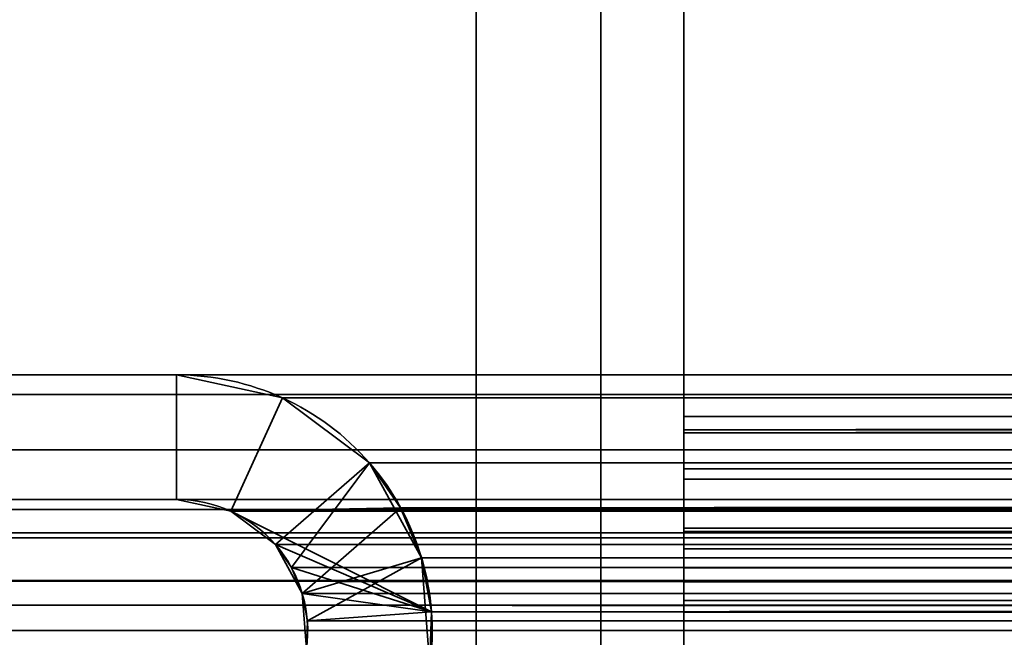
# Model space of a CAD drawing. Header units: millimetres. Extents: x -508 to 6708, y -115 to 193.
# Tile 756 of 1056: x 2595 to 2607, y 13 to 21. Entities that reach past the tile are written whole.
import ezdxf

# ---------------------------------------------------------------- set-up
doc = ezdxf.new("R2010")
doc.units = ezdxf.units.MM
doc.layers.add('151', color=7, linetype='Continuous', true_color=0xffffff)

# ---------------------------------------------------------------- blocks, each defined once
blk = doc.blocks.new('UG_SURFACE_003')
at = {"layer": '151', "color": 252, "linetype": 'Continuous', "lineweight": 35}
for points in [[(3607.5, -10, 2215.25), (3607.5, 174.4, 2215.25), (2392.5, 174.4, 2215.25), (2392.5, -10, 2215.25)], [(2542.5, -10, 2065.25), (2542.5, 174.4, 2065.25), (3457.5, 174.4, 2065.25), (3457.5, -10, 2065.25)]]:
    blk.add_3dface(points, dxfattribs=at)
blk = doc.blocks.new('UG_SURFACE_208')
at = {"layer": '151', "color": 252, "linetype": 'Continuous', "lineweight": 35}
for points in [[(2600.5, 6.25, 2006.75), (2600.5, 46.92, 2006.75), (2600.5, 46.92, -7.75), (2600.5, 6.25, -7.75)], [(2600.5, 46.92, 2006.75), (2600.5, 6.25, 2006.75), (2602, 6.25, 2005.25), (2602, 46.92, 2005.25)], [(2602, 46.92, -7.75), (2602, 6.25, -7.75), (2600.5, 6.25, -7.75), (2600.5, 46.92, -7.75)], [(2602, 6.25, 2005.25), (2602, 6.25, -7.75), (2602, 46.92, -7.75), (2602, 46.92, 2005.25)], [(2588.58, 16.5, 2018.67), (2596.89, 16.5, 2010.36), (2596.89, 16.5, -7.75), (2588.58, 16.5, -7.75)], [(2588.58, 15, 2018.67), (2596.89, 15, 2010.36), (2596.89, 16.5, 2010.36), (2588.58, 16.5, 2018.67)], [(2588.58, 16.5, -7.75), (2596.89, 16.5, -7.75), (2596.89, 15, -7.75), (2588.58, 15, -7.75)], [(2598.167, 16.223, 2009.083), (2598.167, 16.223, -7.75), (2596.89, 16.5, -7.75), (2596.89, 16.5, 2010.36)], [(2596.89, 15, 2010.36), (2597.545, 14.858, 2009.705), (2598.167, 16.223, 2009.083), (2596.89, 16.5, 2010.36)], [(2596.89, 16.5, -7.75), (2598.167, 16.223, -7.75), (2597.545, 14.858, -7.75), (2596.89, 15, -7.75)], [(2599.59, 14.901, 2007.66), (2599.215, 15.441, 2008.035), (2598.167, 16.223, 2009.083), (2597.545, 14.858, 2009.705)], [(2598.083, 14.457, -7.75), (2597.545, 14.858, -7.75), (2598.167, 16.223, -7.75), (2599.215, 15.441, -7.75)], [(2599.215, 15.441, 2008.035), (2599.215, 15.441, -7.75), (2598.167, 16.223, -7.75), (2598.167, 16.223, 2009.083)], [(2599.215, 15.441, -7.75), (2599.843, 14.295, -7.75), (2598.405, 13.869, -7.75), (2598.083, 14.457, -7.75)], [(2599.215, 15.441, -7.75), (2599.215, 15.441, 2008.035), (2599.59, 14.901, 2007.66)], [(2599.59, 14.901, 2007.66), (2599.843, 14.295, -7.75), (2599.215, 15.441, -7.75)], [(2588.58, 15, 2018.67), (2588.58, 15, -7.75), (2596.89, 15, -7.75), (2596.89, 15, 2010.36)], [(2596.89, 15, 2010.36), (2596.89, 15, -7.75), (2597.545, 14.858, -7.75), (2597.545, 14.858, 2009.705)], [(2597.545, 14.858, 2009.705), (2599.962, 13.648, 2007.288), (2599.843, 14.295, 2007.407), (2599.59, 14.901, 2007.66)], [(2597.545, 14.858, 2009.705), (2597.545, 14.858, -7.75), (2598.083, 14.457, -7.75), (2598.083, 14.457, 2009.167)], [(2599.962, 13.648, 2007.288), (2597.545, 14.858, 2009.705), (2598.083, 14.457, 2009.167)], [(2599.59, 14.901, 2007.66), (2599.843, 14.295, 2007.407), (2599.843, 14.295, -7.75)], [(2598.083, 14.457, -7.75), (2598.405, 13.869, -7.75), (2598.405, 13.869, 2008.845)], [(2598.405, 13.869, 2008.845), (2598.275, 14.18, 2008.975), (2598.083, 14.457, -7.75)], [(2598.275, 14.18, 2008.975), (2598.083, 14.457, 2009.167), (2598.083, 14.457, -7.75)], [(2599.962, 13.648, 2007.288), (2598.083, 14.457, 2009.167), (2598.275, 14.18, 2008.975)], [(2598.455, 13.2, -7.75), (2598.405, 13.869, -7.75), (2599.843, 14.295, -7.75), (2599.94, 12.991, -7.75)], [(2599.843, 14.295, -7.75), (2599.843, 14.295, 2007.407), (2599.962, 13.648, 2007.288)], [(2599.962, 13.648, 2007.288), (2599.94, 12.991, -7.75), (2599.843, 14.295, -7.75)], [(2598.275, 14.18, 2008.975), (2598.405, 13.869, 2008.845), (2599.962, 13.648, 2007.288)], [(2598.466, 13.537, 2008.784), (2598.405, 13.869, -7.75), (2598.455, 13.2, -7.75)], [(2598.466, 13.537, 2008.784), (2598.405, 13.869, 2008.845), (2598.405, 13.869, -7.75)], [(2598.405, 13.869, 2008.845), (2598.466, 13.537, 2008.784), (2599.962, 13.648, 2007.288)], [(2599.94, 12.991, 2007.31), (2599.962, 13.648, 2007.288), (2598.466, 13.537, 2008.784), (2598.455, 13.2, 2008.795)], [(2599.962, 13.648, 2007.288), (2599.94, 12.991, 2007.31), (2599.94, 12.991, -7.75)], [(2598.455, 13.2, -7.75), (2598.455, 13.2, 2008.795), (2598.466, 13.537, 2008.784)]]:
    blk.add_3dface(points, dxfattribs=at)
blk = doc.blocks.new('UG_SURFACE_209')
at = {"layer": '151', "color": 252, "linetype": 'Continuous', "lineweight": 35}
for points in [[(2600.5, 6.25, 2006.75), (2600.5, 46.92, 2006.75), (2600.5, 46.92, -7.75), (2600.5, 6.25, -7.75)], [(2600.5, 46.92, 2006.75), (2600.5, 6.25, 2006.75), (2602, 6.25, 2005.25), (2602, 46.92, 2005.25)], [(2602, 46.92, -7.75), (2602, 6.25, -7.75), (2600.5, 6.25, -7.75), (2600.5, 46.92, -7.75)], [(2602, 6.25, 2005.25), (2602, 6.25, -7.75), (2602, 46.92, -7.75), (2602, 46.92, 2005.25)], [(2588.58, 16.5, 2018.67), (2596.89, 16.5, 2010.36), (2596.89, 16.5, -7.75), (2588.58, 16.5, -7.75)], [(2588.58, 15, 2018.67), (2596.89, 15, 2010.36), (2596.89, 16.5, 2010.36), (2588.58, 16.5, 2018.67)], [(2588.58, 16.5, -7.75), (2596.89, 16.5, -7.75), (2596.89, 15, -7.75), (2588.58, 15, -7.75)], [(2598.167, 16.223, 2009.083), (2598.167, 16.223, -7.75), (2596.89, 16.5, -7.75), (2596.89, 16.5, 2010.36)], [(2596.89, 15, 2010.36), (2597.545, 14.858, 2009.705), (2598.167, 16.223, 2009.083), (2596.89, 16.5, 2010.36)], [(2596.89, 16.5, -7.75), (2598.167, 16.223, -7.75), (2597.545, 14.858, -7.75), (2596.89, 15, -7.75)], [(2599.59, 14.901, 2007.66), (2599.215, 15.441, 2008.035), (2598.167, 16.223, 2009.083), (2597.545, 14.858, 2009.705)], [(2598.083, 14.457, -7.75), (2597.545, 14.858, -7.75), (2598.167, 16.223, -7.75), (2599.215, 15.441, -7.75)], [(2599.215, 15.441, 2008.035), (2599.215, 15.441, -7.75), (2598.167, 16.223, -7.75), (2598.167, 16.223, 2009.083)], [(2599.215, 15.441, -7.75), (2599.843, 14.295, -7.75), (2598.405, 13.869, -7.75), (2598.083, 14.457, -7.75)], [(2599.215, 15.441, -7.75), (2599.215, 15.441, 2008.035), (2599.59, 14.901, 2007.66)], [(2599.59, 14.901, 2007.66), (2599.843, 14.295, -7.75), (2599.215, 15.441, -7.75)], [(2588.58, 15, 2018.67), (2588.58, 15, -7.75), (2596.89, 15, -7.75), (2596.89, 15, 2010.36)], [(2596.89, 15, 2010.36), (2596.89, 15, -7.75), (2597.545, 14.858, -7.75), (2597.545, 14.858, 2009.705)], [(2597.545, 14.858, 2009.705), (2599.962, 13.648, 2007.288), (2599.843, 14.295, 2007.407), (2599.59, 14.901, 2007.66)], [(2597.545, 14.858, 2009.705), (2597.545, 14.858, -7.75), (2598.083, 14.457, -7.75), (2598.083, 14.457, 2009.167)], [(2599.962, 13.648, 2007.288), (2597.545, 14.858, 2009.705), (2598.083, 14.457, 2009.167)], [(2599.59, 14.901, 2007.66), (2599.843, 14.295, 2007.407), (2599.843, 14.295, -7.75)], [(2598.083, 14.457, -7.75), (2598.405, 13.869, -7.75), (2598.405, 13.869, 2008.845)], [(2598.405, 13.869, 2008.845), (2598.275, 14.18, 2008.975), (2598.083, 14.457, -7.75)], [(2598.275, 14.18, 2008.975), (2598.083, 14.457, 2009.167), (2598.083, 14.457, -7.75)], [(2599.962, 13.648, 2007.288), (2598.083, 14.457, 2009.167), (2598.275, 14.18, 2008.975)], [(2598.455, 13.2, -7.75), (2598.405, 13.869, -7.75), (2599.843, 14.295, -7.75), (2599.94, 12.991, -7.75)], [(2599.843, 14.295, -7.75), (2599.843, 14.295, 2007.407), (2599.962, 13.648, 2007.288)], [(2599.962, 13.648, 2007.288), (2599.94, 12.991, -7.75), (2599.843, 14.295, -7.75)], [(2598.275, 14.18, 2008.975), (2598.405, 13.869, 2008.845), (2599.962, 13.648, 2007.288)], [(2598.466, 13.537, 2008.784), (2598.405, 13.869, -7.75), (2598.455, 13.2, -7.75)], [(2598.466, 13.537, 2008.784), (2598.405, 13.869, 2008.845), (2598.405, 13.869, -7.75)], [(2598.405, 13.869, 2008.845), (2598.466, 13.537, 2008.784), (2599.962, 13.648, 2007.288)], [(2599.94, 12.991, 2007.31), (2599.962, 13.648, 2007.288), (2598.466, 13.537, 2008.784), (2598.455, 13.2, 2008.795)], [(2599.962, 13.648, 2007.288), (2599.94, 12.991, 2007.31), (2599.94, 12.991, -7.75)], [(2598.455, 13.2, -7.75), (2598.455, 13.2, 2008.795), (2598.466, 13.537, 2008.784)]]:
    blk.add_3dface(points, dxfattribs=at)
blk = doc.blocks.new('UG_SURFACE_210')
at = {"layer": '151', "color": 252, "linetype": 'Continuous', "lineweight": 35}
for points in [[(2600.5, 6.25, 2006.75), (3399.5, 6.25, 2006.75), (3399.5, 46.92, 2006.75), (2600.5, 46.92, 2006.75)], [(2602, 46.92, 2005.25), (2602, 6.25, 2005.25), (2600.5, 6.25, 2006.75), (2600.5, 46.92, 2006.75)], [(2602, 6.25, 2005.25), (2602, 46.92, 2005.25), (3398, 46.92, 2005.25), (3398, 6.25, 2005.25)], [(3411.42, 16.5, 2018.67), (2588.58, 16.5, 2018.67), (2587.401, 16.266, 2019.849), (3412.599, 16.266, 2019.849)], [(2588.58, 16.5, 2018.67), (3411.42, 16.5, 2018.67), (3403.11, 16.5, 2010.36), (2596.89, 16.5, 2010.36)], [(2588.58, 16.5, 2018.67), (2596.89, 16.5, 2010.36), (2596.89, 15, 2010.36), (2588.58, 15, 2018.67)], [(3401.833, 16.223, 2009.083), (2598.167, 16.223, 2009.083), (2596.89, 16.5, 2010.36), (3403.11, 16.5, 2010.36)], [(2596.89, 16.5, 2010.36), (2598.167, 16.223, 2009.083), (2597.545, 14.858, 2009.705), (2596.89, 15, 2010.36)], [(3412.599, 16.266, 2019.849), (2587.401, 16.266, 2019.849), (2586.402, 15.598, 2020.848), (3413.598, 15.598, 2020.848)], [(2598.083, 14.457, 2009.167), (2597.545, 14.858, 2009.705), (2598.167, 16.223, 2009.083), (2599.215, 15.441, 2008.035)], [(3400.785, 15.441, 2008.035), (2599.215, 15.441, 2008.035), (2598.167, 16.223, 2009.083), (3401.833, 16.223, 2009.083)], [(3413.598, 15.598, 2020.848), (2586.402, 15.598, 2020.848), (2585.734, 14.599, 2021.516), (3414.266, 14.599, 2021.516)], [(2598.275, 14.18, 2008.975), (2598.083, 14.457, 2009.167), (2599.215, 15.441, 2008.035)], [(2599.215, 15.441, 2008.035), (2599.59, 14.901, 2007.66), (2598.405, 13.869, 2008.845), (2598.275, 14.18, 2008.975)], [(2599.59, 14.901, 2007.66), (2599.215, 15.441, 2008.035), (3400.785, 15.441, 2008.035)], [(2599.59, 14.901, 2007.66), (3400.785, 15.441, 2008.035), (3400.41, 14.901, 2007.66)], [(3412.025, 14.88, 2019.275), (2587.975, 14.88, 2019.275), (2588.58, 15, 2018.67), (3411.42, 15, 2018.67)], [(2588.58, 15, 2018.67), (2596.89, 15, 2010.36), (3403.11, 15, 2010.36), (3411.42, 15, 2018.67)], [(3403.11, 15, 2010.36), (2596.89, 15, 2010.36), (2597.545, 14.858, 2009.705), (3402.455, 14.858, 2009.705)], [(3412.537, 14.537, 2019.787), (2587.463, 14.537, 2019.787), (2587.975, 14.88, 2019.275), (3412.025, 14.88, 2019.275)], [(3402.455, 14.858, 2009.705), (2597.545, 14.858, 2009.705), (2598.083, 14.457, 2009.167), (3401.917, 14.457, 2009.167)], [(2598.466, 13.537, 2008.784), (2598.405, 13.869, 2008.845), (2599.59, 14.901, 2007.66), (2599.843, 14.295, 2007.407)], [(3400.41, 14.901, 2007.66), (2599.843, 14.295, 2007.407), (2599.59, 14.901, 2007.66)], [(3400.41, 14.901, 2007.66), (3400.157, 14.295, 2007.407), (2599.843, 14.295, 2007.407)], [(3414.441, 14.021, 2021.691), (3414.266, 14.599, 2021.516), (2585.734, 14.599, 2021.516), (2585.559, 14.021, 2021.691)], [(3412.88, 14.025, 2020.13), (2587.12, 14.025, 2020.13), (2587.463, 14.537, 2019.787), (3412.537, 14.537, 2019.787)], [(3401.725, 14.18, 2008.975), (2598.083, 14.457, 2009.167), (2598.275, 14.18, 2008.975)], [(3401.725, 14.18, 2008.975), (3401.917, 14.457, 2009.167), (2598.083, 14.457, 2009.167)], [(2599.843, 14.295, 2007.407), (2599.962, 13.648, 2007.288), (2598.466, 13.537, 2008.784)], [(2599.962, 13.648, 2007.288), (2599.843, 14.295, 2007.407), (3400.157, 14.295, 2007.407)], [(2599.962, 13.648, 2007.288), (3400.157, 14.295, 2007.407), (3400.038, 13.648, 2007.288)], [(2598.275, 14.18, 2008.975), (3401.595, 13.869, 2008.845), (3401.725, 14.18, 2008.975)], [(2598.275, 14.18, 2008.975), (2598.405, 13.869, 2008.845), (3401.595, 13.869, 2008.845)], [(2585.559, 14.021, 2021.691), (2585.5, 13.42, 2021.75), (3414.5, 13.42, 2021.75)], [(2585.559, 14.021, 2021.691), (3414.5, 13.42, 2021.75), (3414.441, 14.021, 2021.691)], [(2587.03, 13.728, 2020.22), (2587.12, 14.025, 2020.13), (3412.88, 14.025, 2020.13), (3412.97, 13.728, 2020.22)], [(3401.534, 13.537, 2008.784), (2598.405, 13.869, 2008.845), (2598.466, 13.537, 2008.784)], [(3401.534, 13.537, 2008.784), (3401.595, 13.869, 2008.845), (2598.405, 13.869, 2008.845)], [(3413, 13.42, 2020.25), (2587, 13.42, 2020.25), (2587.03, 13.728, 2020.22)], [(3412.97, 13.728, 2020.22), (3413, 13.42, 2020.25), (2587.03, 13.728, 2020.22)], [(2598.455, 13.2, 2008.795), (2598.466, 13.537, 2008.784), (2599.962, 13.648, 2007.288), (2599.94, 12.991, 2007.31)], [(3400.038, 13.648, 2007.288), (2599.94, 12.991, 2007.31), (2599.962, 13.648, 2007.288)], [(3400.038, 13.648, 2007.288), (3400.06, 12.991, 2007.31), (2599.94, 12.991, 2007.31)], [(2598.466, 13.537, 2008.784), (2598.455, 13.2, 2008.795), (3401.545, 13.2, 2008.795)], [(2598.466, 13.537, 2008.784), (3401.545, 13.2, 2008.795), (3401.534, 13.537, 2008.784)], [(2585.5, -21.92, 2021.75), (3414.5, -21.92, 2021.75), (3414.5, 13.42, 2021.75), (2585.5, 13.42, 2021.75)], [(2587, -21.92, 2020.25), (2587, 13.42, 2020.25), (3413, 13.42, 2020.25), (3413, -21.92, 2020.25)]]:
    blk.add_3dface(points, dxfattribs=at)
blk = doc.blocks.new('UG_SURFACE_213')
at = {"layer": '151', "color": 252, "linetype": 'Continuous', "lineweight": 35}
for points in [[(3397, 63.629, 7.25), (2603, 63.629, 7.25), (2603, 6.5, 7.25), (3397, 6.5, 7.25)], [(3397, 63.629, 6.25), (3397, 6.5, 6.25), (2603, 6.5, 6.25), (2603, 63.629, 6.25)], [(2603, 63.629, 6.25), (2603, 6.5, 6.25), (2603, 6.5, 7.25), (2603, 63.629, 7.25)], [(2603, 15.837, 2.989), (2687.876, 15.996, 2.234), (2687.39, 16, 2.087)], [(2687.39, 16, 2.087), (2603, 16, 2.087), (2603, 15.837, 2.989)], [(2603, 16, -5.17), (2687.28, 16, -3.441), (2688.5, 16, -3.7)], [(2688.5, 16, -3.7), (2761.8, 16, -5.17), (2603, 16, -5.17)], [(2603, 16, -5.17), (2685.647, 16, -1.627), (2686.27, 16, -2.707)], [(2686.27, 16, -2.707), (2687.28, 16, -3.441), (2603, 16, -5.17)], [(2603, 16, -5.17), (2603, 16, 2.087), (2685.516, 16, -0.386), (2685.647, 16, -1.627)], [(2603, 16, 2.087), (2687.39, 16, 2.087), (2686.737, 16, 1.727)], [(2686.737, 16, 1.727), (2685.902, 16, 0.8), (2603, 16, 2.087)], [(2685.902, 16, 0.8), (2685.516, 16, -0.386), (2603, 16, 2.087)], [(3397, 15.804, -6.157), (2603, 15.804, -6.157), (2920.6, 16, -5.17), (3079.4, 16, -5.17)], [(2603, 15.804, -6.157), (2761.8, 16, -5.17), (2920.6, 16, -5.17)], [(2603, 15.804, -6.157), (2603, 16, -5.17), (2761.8, 16, -5.17)], [(2603, 16, 2.087), (2603, 16, -5.17), (2603, 15, -5.17), (2603, 15, 2.087)], [(2603, 16, -5.17), (2603, 15.804, -6.157), (2603, 14.88, -5.775), (2603, 15, -5.17)], [(2603, 15, 2.087), (2603, 14.9, 2.64), (2603, 15.837, 2.989), (2603, 16, 2.087)], [(2603, 15.837, 2.989), (2761.8, 15.837, 2.989), (2689.124, 15.996, 2.234), (2687.876, 15.996, 2.234)], [(2603, 15.369, 3.777), (2761.8, 15.369, 3.777), (2761.8, 15.837, 2.989), (2603, 15.837, 2.989)], [(2603, 15.369, 3.777), (2603, 15.837, 2.989), (2603, 14.9, 2.64), (2603, 14.614, 3.122)], [(2603, 15.804, -6.157), (3397, 15.804, -6.157), (3397, 15.244, -6.994), (2603, 15.244, -6.994)], [(2603, 14.537, -6.287), (2603, 14.88, -5.775), (2603, 15.804, -6.157), (2603, 15.244, -6.994)], [(2603, 14.655, 4.352), (2761.8, 14.655, 4.352), (2761.8, 15.369, 3.777), (2603, 15.369, 3.777)], [(2603, 14.614, 3.122), (2603, 14.176, 3.474), (2603, 14.655, 4.352), (2603, 15.369, 3.777)], [(2603, 15.244, -6.994), (3397, 15.244, -6.994), (3397, 14.407, -7.554), (2603, 14.407, -7.554)], [(2603, 15.244, -6.994), (2603, 14.407, -7.554), (2603, 14.025, -6.63), (2603, 14.537, -6.287)], [(2603, 14.9, 2.64), (2603, 15, 2.087), (2687.39, 15, 2.087)], [(2687.39, 15, 2.087), (2687.876, 14.993, 2.234), (2603, 14.9, 2.64)], [(2603, 15, -5.17), (2687.28, 15, -3.441), (2686.27, 15, -2.707)], [(2688.5, 15, -3.7), (2603, 15, -5.17), (2761.8, 15, -5.17)], [(2688.5, 15, -3.7), (2687.28, 15, -3.441), (2603, 15, -5.17)], [(2686.27, 15, -2.707), (2685.647, 15, -1.627), (2603, 15, -5.17)], [(2603, 15, 2.087), (2685.902, 15, 0.8), (2686.737, 15, 1.727)], [(2603, 15, 2.087), (2685.516, 15, -0.386), (2685.902, 15, 0.8)], [(2685.647, 15, -1.627), (2685.516, 15, -0.386), (2603, 15, 2.087), (2603, 15, -5.17)], [(2686.737, 15, 1.727), (2687.39, 15, 2.087), (2603, 15, 2.087)], [(2603, 14.88, -5.775), (2920.6, 15, -5.17), (2761.8, 15, -5.17)], [(2761.8, 15, -5.17), (2603, 15, -5.17), (2603, 14.88, -5.775)], [(2603, 14.88, -5.775), (3397, 14.88, -5.775), (3079.4, 15, -5.17), (2920.6, 15, -5.17)], [(2761.8, 14.9, 2.64), (2603, 14.9, 2.64), (2687.876, 14.993, 2.234), (2689.124, 14.993, 2.234)], [(2603, 14.9, 2.64), (2761.8, 14.9, 2.64), (2761.8, 14.614, 3.122), (2603, 14.614, 3.122)], [(2603, 14.537, -6.287), (3397, 14.537, -6.287), (3397, 14.88, -5.775), (2603, 14.88, -5.775)], [(2603, 13.785, 4.641), (2761.8, 13.785, 4.641), (2761.8, 14.655, 4.352), (2603, 14.655, 4.352)], [(2603, 14.176, 3.474), (2603, 13.643, 3.651), (2603, 13.785, 4.641), (2603, 14.655, 4.352)], [(2603, 14.614, 3.122), (2761.8, 14.614, 3.122), (2761.8, 14.176, 3.474), (2603, 14.176, 3.474)], [(2603, 14.025, -6.63), (3397, 14.025, -6.63), (3397, 14.537, -6.287), (2603, 14.537, -6.287)], [(2603, 14.407, -7.554), (3397, 14.407, -7.554), (3397, 13.42, -7.75), (2603, 13.42, -7.75)], [(2603, 13.42, -6.75), (2603, 14.025, -6.63), (2603, 14.407, -7.554), (2603, 13.42, -7.75)], [(2603, 14.176, 3.474), (2761.8, 14.176, 3.474), (2761.8, 13.643, 3.651), (2603, 13.643, 3.651)], [(2603, 13.42, -6.75), (3397, 13.42, -6.75), (3397, 14.025, -6.63), (2603, 14.025, -6.63)], [(2603, 12.869, 4.607), (2761.8, 12.869, 4.607), (2761.8, 13.785, 4.641), (2603, 13.785, 4.641)], [(2603, 12.869, 4.607), (2603, 13.785, 4.641), (2603, 13.643, 3.651), (2603, 13.082, 3.631)], [(2603, 13.643, 3.651), (2761.8, 13.643, 3.651), (2761.8, 13.082, 3.631), (2603, 13.082, 3.631)], [(2603, 13.42, -7.75), (2603, 3.014, -7.75), (2603, 3.014, -6.75), (2603, 13.42, -6.75)], [(3397, 3.014, -6.75), (3397, 13.42, -6.75), (2603, 13.42, -6.75), (2603, 3.014, -6.75)], [(2603, 3.014, -7.75), (2603, 13.42, -7.75), (3397, 13.42, -7.75), (3397, 3.014, -7.75)]]:
    blk.add_3dface(points, dxfattribs=at)

msp = doc.modelspace()

# ---------------------------------------------------------------- linework, layer by layer
at = {"layer": '151', "color": 253, "linetype": 'Continuous', "lineweight": -3}
for p, q in [((2603, 63.629, 6.25), (2603, 6.5, 6.25)), ((2603, 63.629, 7.25), (2603, 6.5, 7.25)), ((2600.5, 6.25, 2006.75), (2600.5, 46.92, 2006.75)), ((2600.5, 6.25, 2006.75), (2600.5, 46.92, 2006.75)), ((2600.5, 46.92, -7.75), (2600.5, 6.25, -7.75)), ((2600.5, 6.25, 2006.75), (2600.5, 46.92, 2006.75)), ((2600.5, 46.92, -7.75), (2600.5, 6.25, -7.75)), ((2602, 6.25, 2005.25), (2602, 46.92, 2005.25)), ((2602, 46.92, -7.75), (2602, 6.25, -7.75)), ((2602, 6.25, 2005.25), (2602, 46.92, 2005.25)), ((2602, 6.25, 2005.25), (2602, 46.92, 2005.25)), ((2602, 46.92, -7.75), (2602, 6.25, -7.75)), ((2588.58, 16.5, 2018.67), (2596.89, 16.5, 2010.36)), ((2596.89, 16.5, -7.75), (2588.58, 16.5, -7.75)), ((3411.42, 16.5, 2018.67), (2588.58, 16.5, 2018.67)), ((2588.58, 16.5, 2018.67), (2596.89, 16.5, 2010.36)), ((2596.89, 16.5, -7.75), (2588.58, 16.5, -7.75)), ((2588.58, 16.5, 2018.67), (2596.89, 16.5, 2010.36)), ((2596.89, 16.5, 2010.36), (2596.89, 16.5, -7.75)), ((2596.89, 16.5, 2010.36), (2596.89, 16.5, -7.75)), ((3403.11, 16.5, 2010.36), (2596.89, 16.5, 2010.36)), ((2603, 16, 2.087), (2603, 16, -5.17)), ((2687.39, 16, 2.087), (2603, 16, 2.087)), ((3397, 16, -5.17), (2603, 16, -5.17)), ((3411.42, 15, 2018.67), (2588.58, 15, 2018.67)), ((2588.58, 15, 2018.67), (2596.89, 15, 2010.36)), ((2596.89, 15, -7.75), (2588.58, 15, -7.75)), ((2588.58, 15, 2018.67), (2596.89, 15, 2010.36)), ((2588.58, 15, 2018.67), (2596.89, 15, 2010.36)), ((2596.89, 15, -7.75), (2588.58, 15, -7.75)), ((3403.11, 15, 2010.36), (2596.89, 15, 2010.36)), ((2596.89, 15, 2010.36), (2596.89, 15, -7.75)), ((2596.89, 15, 2010.36), (2596.89, 15, -7.75)), ((3397, 15, -5.17), (2603, 15, -5.17)), ((2603, 15, 2.087), (2603, 15, -5.17)), ((2687.39, 15, 2.087), (2603, 15, 2.087)), ((3414.5, 13.42, 2021.75), (2585.5, 13.42, 2021.75)), ((3413, 13.42, 2020.25), (2587, 13.42, 2020.25)), ((3397, 13.42, -7.75), (2603, 13.42, -7.75)), ((2603, 13.42, -7.75), (2603, 3.014, -7.75)), ((2603, 13.42, -6.75), (2603, 3.014, -6.75)), ((3397, 13.42, -6.75), (2603, 13.42, -6.75))]:
    msp.add_line(p, q, dxfattribs=at)
for radius in [3.08, 3.08, 1.58, 1.58]:
    msp.add_arc((2596.89, 13.42, -7.75), radius, 352, 90, dxfattribs=at)
at = {"layer": '151', "color": 253, "linetype": 'Continuous', "lineweight": -3, "extrusion": (-1, 0, 0)}
for centre, radius, start, end in [((-13.42, -5.17, -2603), 2.58, 180, 270), ((-13.42, 2.087, -2603), 2.58, 77.6627, 180), ((-13.42, -5.17, -2603), 1.58, 180, 270), ((-13.42, 2.087, -2603), 1.58, 77.6627, 180)]:
    msp.add_arc(centre, radius, start, end, dxfattribs=at)
at = {"layer": '151', "color": 253, "linetype": 'Continuous', "lineweight": -3, "extrusion": (-0.707107, -6.12323e-17, -0.707107)}
for major_axis in [(-3.08, 0, 3.08), (-3.08, 0, 3.08), (-3.08, 0, 3.08), (-1.58, 0, 1.58), (-1.58, 0, 1.58), (-1.58, 0, 1.58)]:
    msp.add_ellipse((2596.89, 13.42, 2010.36), major_axis=major_axis, ratio=0.707107, start_param=1.570796, end_param=3.281219, dxfattribs=at)
at = {"layer": '151', "color": 253, "linetype": 'Continuous', "lineweight": -3}
for points in [[(2596.337, 12.267, 2010.913), (2593.833, 13.607, 2013.417), (2590.815, 13.565, 2016.435), (2588.348, 12.155, 2018.902)], [(2596.337, 12.267, -7.75), (2593.833, 13.607, -7.75), (2590.815, 13.565, -7.75), (2588.348, 12.155, -7.75)], [(2602, 12.07, -4.152), (2602, 13.48, -1.685), (2602, 13.521, 1.333), (2602, 12.181, 3.837)]]:
    msp.add_open_spline(points, degree=3, dxfattribs=at)

# ---------------------------------------------------------------- block references
for name in ['UG_SURFACE_003', 'UG_SURFACE_213', 'UG_SURFACE_208', 'UG_SURFACE_209', 'UG_SURFACE_210']:
    msp.add_blockref(name, (0, 0), dxfattribs=at)

doc.saveas('drawing.dxf')
